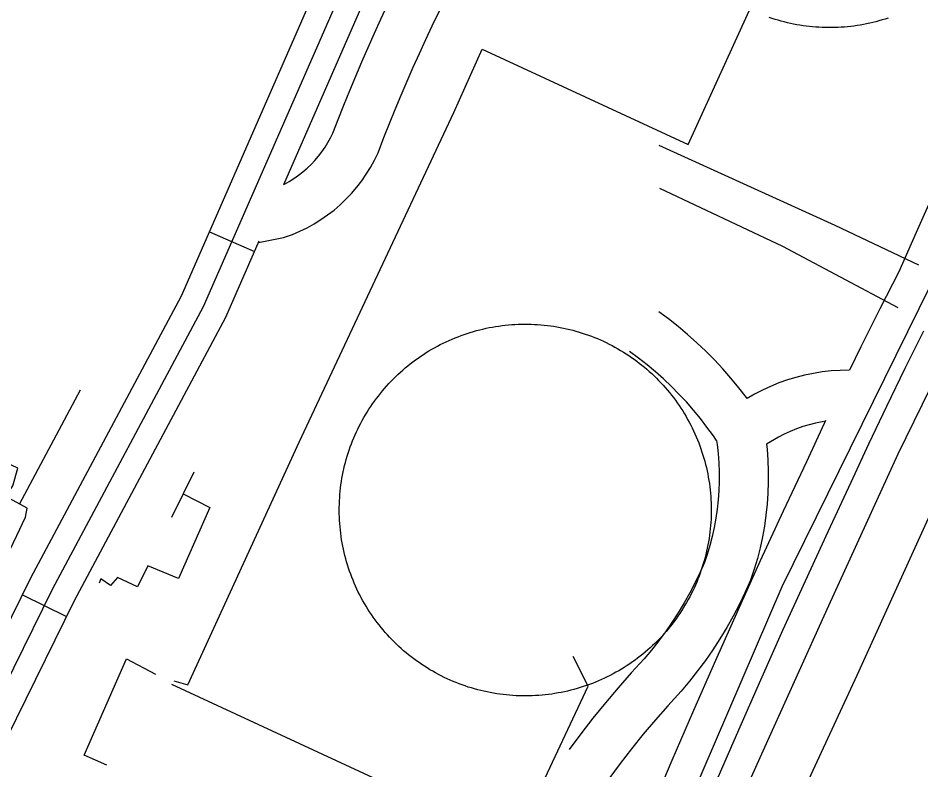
# Model space of a CAD drawing. Extents: x 3704301 to 3742427, y 506229 to 532009.
# Drawn here: x 3723027 to 3723578, y 526382 to 526841 of the extents above; entities that cross this region are included whole.
import ezdxf

# ---------------------------------------------------------------- set-up
doc = ezdxf.new("R2010")
doc.units = 0
for name, color, linetype in [('V-DOMW-TANK', 7, 'Continuous'), ('V-ROAD-CNTR', 7, 'Continuous'), ('V-SITE-OTLN', 7, 'Continuous'), ('V-TOPO-SHOR', 7, 'Continuous'), ('V-UTIL-LINE', 7, 'Continuous')]:
    doc.layers.add(name, color=color, linetype=linetype)

msp = doc.modelspace()

# ---------------------------------------------------------------- linework, layer by layer
at = {"layer": 'V-DOMW-TANK'}
for points in [[(3723558.02, 526840.55), (3723556.17, 526839.94), (3723554.31, 526839.37), (3723552.44, 526838.83), (3723550.56, 526838.32), (3723548.67, 526837.84), (3723546.77, 526837.39), (3723544.87, 526836.98), (3723542.96, 526836.61), (3723541.04, 526836.26), (3723539.12, 526835.95), (3723537.19, 526835.68), (3723535.26, 526835.43), (3723533.33, 526835.22), (3723531.39, 526835.05), (3723529.45, 526834.91), (3723527.5, 526834.8), (3723525.55, 526834.73), (3723523.61, 526834.69), (3723521.66, 526834.68), (3723519.71, 526834.71), (3723517.77, 526834.77), (3723515.82, 526834.87), (3723513.88, 526835), (3723511.94, 526835.16), (3723510, 526835.36), (3723508.07, 526835.59), (3723506.14, 526835.85), (3723504.21, 526836.15), (3723502.29, 526836.49), (3723500.38, 526836.85), (3723498.48, 526837.25), (3723496.58, 526837.68), (3723494.69, 526838.15), (3723492.8, 526838.65), (3723490.93, 526839.18), (3723489.07, 526839.74), (3723487.21, 526840.34), (3723485.37, 526840.97)], [(3723224.92, 526559.65), (3723225.28, 526561.59), (3723225.67, 526563.54), (3723226.09, 526565.47), (3723226.55, 526567.4), (3723227.04, 526569.32), (3723227.56, 526571.23), (3723228.11, 526573.12), (3723228.7, 526575.02), (3723229.33, 526576.9), (3723229.98, 526578.77), (3723230.67, 526580.62), (3723231.39, 526582.47), (3723232.14, 526584.3), (3723232.93, 526586.12), (3723233.74, 526587.92), (3723234.59, 526589.71), (3723235.47, 526591.49), (3723236.38, 526593.25), (3723237.32, 526594.99), (3723238.29, 526596.72), (3723239.28, 526598.43), (3723240.31, 526600.12), (3723241.37, 526601.79), (3723242.46, 526603.45), (3723243.58, 526605.08), (3723244.72, 526606.7), (3723245.9, 526608.29), (3723247.1, 526609.87), (3723248.32, 526611.42), (3723249.58, 526612.95), (3723250.86, 526614.46), (3723252.17, 526615.95), (3723253.5, 526617.42), (3723254.86, 526618.85), (3723256.24, 526620.27), (3723257.65, 526621.66), (3723259.08, 526623.03), (3723260.54, 526624.37), (3723262.02, 526625.69), (3723263.52, 526626.98), (3723265.04, 526628.25), (3723266.59, 526629.48), (3723268.16, 526630.69), (3723269.74, 526631.88), (3723271.35, 526633.03), (3723272.98, 526634.16), (3723274.63, 526635.26), (3723276.29, 526636.33), (3723277.98, 526637.37), (3723279.68, 526638.38), (3723281.4, 526639.36), (3723283.14, 526640.31), (3723284.89, 526641.23), (3723286.66, 526642.12), (3723288.45, 526642.98), (3723290.25, 526643.8), (3723292.06, 526644.6), (3723293.89, 526645.36), (3723295.73, 526646.09), (3723297.58, 526646.79), (3723299.44, 526647.46), (3723301.32, 526648.09), (3723303.2, 526648.7), (3723305.1, 526649.27), (3723307.01, 526649.8), (3723308.92, 526650.3), (3723310.85, 526650.77), (3723312.78, 526651.2), (3723314.72, 526651.61), (3723316.66, 526651.97), (3723318.62, 526652.31), (3723320.57, 526652.6), (3723322.54, 526652.87), (3723324.5, 526653.1), (3723326.47, 526653.3), (3723328.44, 526653.46), (3723330.42, 526653.58), (3723332.4, 526653.68), (3723334.38, 526653.74), (3723336.36, 526653.76), (3723338.34, 526653.75), (3723340.32, 526653.7), (3723342.29, 526653.62), (3723344.27, 526653.51), (3723346.25, 526653.36), (3723348.22, 526653.18), (3723350.19, 526652.96), (3723352.15, 526652.71), (3723354.11, 526652.42), (3723356.06, 526652.1), (3723358.01, 526651.74), (3723359.95, 526651.36), (3723361.89, 526650.93), (3723363.81, 526650.48), (3723365.73, 526649.99), (3723367.64, 526649.47), (3723369.54, 526648.91), (3723371.43, 526648.32), (3723373.31, 526647.7), (3723375.18, 526647.04)], [(3723375.18, 526647.04), (3723377.04, 526646.35), (3723378.88, 526645.63), (3723380.71, 526644.88), (3723382.53, 526644.1), (3723384.33, 526643.28), (3723386.12, 526642.44), (3723387.9, 526641.56), (3723389.66, 526640.65), (3723391.4, 526639.71), (3723393.13, 526638.74), (3723394.84, 526637.74), (3723396.53, 526636.71), (3723398.2, 526635.65), (3723399.85, 526634.57), (3723401.49, 526633.45), (3723403.1, 526632.31), (3723404.7, 526631.13), (3723406.28, 526629.93), (3723407.83, 526628.7), (3723409.36, 526627.45), (3723410.87, 526626.17), (3723412.36, 526624.86), (3723413.82, 526623.53), (3723415.26, 526622.17), (3723416.68, 526620.79), (3723418.07, 526619.38), (3723419.44, 526617.95), (3723420.78, 526616.49), (3723422.1, 526615.01), (3723423.39, 526613.51), (3723424.65, 526611.99), (3723425.89, 526610.44), (3723427.1, 526608.87), (3723428.28, 526607.29), (3723429.43, 526605.68), (3723430.56, 526604.05), (3723431.66, 526602.4), (3723432.72, 526600.74), (3723433.77, 526599.05), (3723434.78, 526597.35), (3723435.76, 526595.63), (3723436.71, 526593.89), (3723437.63, 526592.14), (3723438.52, 526590.37), (3723439.37, 526588.58), (3723440.2, 526586.78), (3723441, 526584.97), (3723441.76, 526583.14), (3723442.49, 526581.3), (3723443.19, 526579.45), (3723443.85, 526577.59), (3723444.49, 526575.71), (3723445.09, 526573.82), (3723445.66, 526571.93), (3723446.19, 526570.02), (3723446.7, 526568.1), (3723447.16, 526566.18), (3723447.6, 526564.25), (3723448, 526562.31), (3723448.36, 526560.37), (3723448.7, 526558.41), (3723449, 526556.46), (3723449.26, 526554.49), (3723449.49, 526552.53), (3723449.69, 526550.56), (3723449.85, 526548.58), (3723449.97, 526546.6), (3723450.07, 526544.63), (3723450.13, 526542.65), (3723450.15, 526540.67), (3723450.14, 526538.69), (3723450.09, 526536.71), (3723450.01, 526534.73), (3723449.9, 526532.75), (3723449.75, 526530.78), (3723449.56, 526528.81), (3723449.35, 526526.84), (3723449.09, 526524.88), (3723448.81, 526522.92), (3723448.48, 526520.96), (3723448.13, 526519.01), (3723447.74, 526517.07), (3723447.32, 526515.14), (3723446.86, 526513.21), (3723446.37, 526511.29), (3723445.85, 526509.38), (3723445.29, 526507.48), (3723444.7, 526505.59), (3723444.08, 526503.71), (3723443.43, 526501.84), (3723442.74, 526499.99), (3723442.02, 526498.14), (3723441.27, 526496.31), (3723440.48, 526494.49), (3723439.67, 526492.69), (3723438.82, 526490.9), (3723437.94, 526489.12), (3723437.03, 526487.36), (3723436.09, 526485.62), (3723435.12, 526483.89)], [(3723264.05, 526453.16), (3723262.54, 526454.44), (3723261.05, 526455.75), (3723259.59, 526457.08), (3723258.15, 526458.44), (3723256.73, 526459.82), (3723255.34, 526461.23), (3723253.97, 526462.66), (3723252.63, 526464.12), (3723251.31, 526465.6), (3723250.02, 526467.1), (3723248.76, 526468.62), (3723247.52, 526470.17), (3723246.31, 526471.73), (3723245.13, 526473.32), (3723243.97, 526474.93), (3723242.85, 526476.56), (3723241.75, 526478.21), (3723240.68, 526479.87), (3723239.64, 526481.56), (3723238.63, 526483.26), (3723237.65, 526484.98), (3723236.7, 526486.72), (3723235.78, 526488.47), (3723234.89, 526490.24), (3723234.04, 526492.03), (3723233.21, 526493.83), (3723232.41, 526495.64), (3723231.65, 526497.46), (3723230.92, 526499.31), (3723230.22, 526501.16), (3723229.55, 526503.02), (3723228.92, 526504.9), (3723228.32, 526506.79), (3723227.75, 526508.68), (3723227.21, 526510.59), (3723226.71, 526512.5), (3723226.25, 526514.43), (3723225.81, 526516.36), (3723225.41, 526518.3), (3723225.04, 526520.24), (3723224.71, 526522.2), (3723224.41, 526524.15), (3723224.15, 526526.12), (3723223.92, 526528.08), (3723223.72, 526530.05), (3723223.56, 526532.03), (3723223.43, 526534), (3723223.34, 526535.98), (3723223.28, 526537.96), (3723223.26, 526539.94), (3723223.27, 526541.92), (3723223.32, 526543.9), (3723223.4, 526545.88), (3723223.51, 526547.85), (3723223.66, 526549.83), (3723223.84, 526551.8), (3723224.06, 526553.77), (3723224.31, 526555.73), (3723224.6, 526557.69), (3723224.92, 526559.65)], [(3723435.12, 526483.89), (3723434.12, 526482.18), (3723433.1, 526480.49), (3723432.04, 526478.82), (3723430.95, 526477.17), (3723429.83, 526475.53), (3723428.69, 526473.91), (3723427.51, 526472.32), (3723426.32, 526470.74), (3723425.08, 526469.19), (3723423.83, 526467.66), (3723422.55, 526466.15), (3723421.24, 526464.66), (3723419.91, 526463.19), (3723418.55, 526461.75), (3723417.17, 526460.34), (3723415.76, 526458.94), (3723414.33, 526457.58), (3723412.87, 526456.23), (3723411.39, 526454.92), (3723409.89, 526453.63), (3723408.37, 526452.36), (3723406.82, 526451.12), (3723405.25, 526449.92), (3723403.67, 526448.73), (3723402.06, 526447.58), (3723400.43, 526446.45), (3723398.78, 526445.35), (3723397.12, 526444.28), (3723395.43, 526443.24), (3723393.73, 526442.23), (3723392.01, 526441.25), (3723390.27, 526440.3), (3723388.52, 526439.38), (3723386.75, 526438.49), (3723384.96, 526437.63), (3723383.16, 526436.81), (3723381.35, 526436.01), (3723379.52, 526435.25), (3723377.68, 526434.52), (3723375.83, 526433.82), (3723373.97, 526433.15), (3723372.09, 526432.52), (3723370.21, 526431.91), (3723368.31, 526431.34), (3723366.4, 526430.81), (3723364.48, 526430.31), (3723362.56, 526429.84), (3723360.63, 526429.4), (3723358.69, 526429.01), (3723356.75, 526428.64), (3723354.79, 526428.3), (3723352.84, 526428), (3723350.87, 526427.74), (3723348.91, 526427.51), (3723346.94, 526427.31), (3723344.96, 526427.15), (3723342.99, 526427.02), (3723341.01, 526426.93), (3723339.03, 526426.87), (3723337.05, 526426.85), (3723335.07, 526426.86), (3723333.09, 526426.91), (3723331.11, 526426.98), (3723329.14, 526427.1), (3723327.16, 526427.25), (3723325.19, 526427.43), (3723323.23, 526427.65), (3723321.26, 526427.9), (3723319.3, 526428.19), (3723317.35, 526428.51), (3723315.4, 526428.86), (3723313.46, 526429.25), (3723311.52, 526429.67), (3723309.59, 526430.13), (3723307.68, 526430.62), (3723305.77, 526431.14), (3723303.87, 526431.7), (3723301.98, 526432.29), (3723300.1, 526432.91), (3723298.23, 526433.57), (3723296.37, 526434.25), (3723294.53, 526434.97), (3723292.7, 526435.73), (3723290.88, 526436.51), (3723289.08, 526437.33), (3723287.29, 526438.17), (3723285.51, 526439.05), (3723283.75, 526439.96), (3723282.01, 526440.9), (3723280.28, 526441.87), (3723278.57, 526442.87), (3723276.88, 526443.9), (3723275.21, 526444.95), (3723273.55, 526446.04), (3723271.92, 526447.16), (3723270.3, 526448.3), (3723268.71, 526449.48), (3723267.14, 526450.68), (3723265.58, 526451.9), (3723264.05, 526453.16)]]:
    msp.add_lwpolyline(points, dxfattribs=at)
at = {"layer": 'V-ROAD-CNTR'}
for p, q in [((3723144.06, 526710.06), (3723171.55, 526698.05)), ((3723029.99, 526488.5), (3723056.91, 526475.25))]:
    msp.add_line(p, q, dxfattribs=at)
for points in [[(3722813.79, 525982.74), (3722831.71, 526040.1), (3722977.49, 526347.93), (3723048.44, 526492.01), (3723140.51, 526664.48), (3723246.15, 526906.25), (3723350.05, 527128.88), (3723386.63, 527216.11), (3723143.68, 527298.8), (3722966.44, 527356.86), (3722916.6, 527376.09), (3722874.05, 527388.98)], [(3722802.58, 525997.16), (3722817.71, 526045.58), (3722963.98, 526354.45), (3723035.09, 526498.85), (3723127, 526671.02), (3723232.48, 526912.43), (3723336.33, 527134.96), (3723366.58, 527207.09), (3723138.93, 527284.57), (3722961.4, 527342.73), (3722911.72, 527361.9), (3722881.79, 527370.96)], [(3723189.39, 526738.88), (3723259.82, 526900.08), (3723363.77, 527122.81), (3723391.28, 527188.4)], [(3723292.86, 525971.64), (3723299.9, 525986.08), (3723306.74, 526000.61), (3723313.39, 526015.24), (3723319.85, 526029.95), (3723326.11, 526044.74), (3723332.18, 526059.61), (3723353.79, 526106.79), (3723375.22, 526154.06), (3723396.45, 526201.42), (3723417.48, 526248.86), (3723438.33, 526296.39), (3723479.99, 526389.25), (3723521.96, 526481.97), (3723564.22, 526574.55), (3723608.4, 526665.11), (3723667.58, 526795.8), (3723739.52, 526955.26)], [(3723173.98, 526703.6), (3723189.25, 526706.53), (3723194.65, 526708.5), (3723199.18, 526710.42), (3723203.61, 526712.57), (3723207.92, 526714.95), (3723212.11, 526717.55), (3723216.15, 526720.35), (3723220.05, 526723.36), (3723223.78, 526726.57), (3723227.35, 526729.96), (3723230.73, 526733.53), (3723233.93, 526737.27), (3723236.94, 526741.18), (3723239.73, 526745.22), (3723242.32, 526749.41), (3723244.68, 526753.72), (3723246.92, 526758.35), (3723250.51, 526767.6), (3723253.93, 526776.21), (3723257.42, 526784.81), (3723260.99, 526793.39), (3723264.63, 526801.94), (3723268.34, 526810.47), (3723272.12, 526818.96), (3723275.96, 526827.41), (3723279.83, 526835.75), (3723289.49, 526855.54)], [(3723189.47, 526739.05), (3723189.8, 526739.22), (3723192.76, 526740.85), (3723195.64, 526742.63), (3723198.42, 526744.56), (3723201.09, 526746.63), (3723203.66, 526748.83), (3723206.11, 526751.16), (3723208.44, 526753.62), (3723210.63, 526756.18), (3723212.69, 526758.86), (3723214.61, 526761.64), (3723216.38, 526764.51), (3723218.01, 526767.48), (3723219.39, 526770.32), (3723222.58, 526778.56), (3723226.09, 526787.4), (3723229.68, 526796.22), (3723233.34, 526805.03), (3723237.08, 526813.8), (3723240.88, 526822.55), (3723244.76, 526831.26), (3723248.7, 526839.93), (3723252.74, 526848.65)], [(3723630.43, 526841.73), (3723628.1, 526834.94), (3723625.57, 526828.22), (3723622.86, 526821.57), (3723619.96, 526815), (3723616.59, 526807.92), (3723606.44, 526782.83), (3723596.26, 526758.32), (3723585.84, 526733.9), (3723575.2, 526709.59), (3723564.46, 526685.64), (3723552.9, 526662.98), (3723541.36, 526639.81), (3723534.5, 526625.69)], [(3722836.17, 526004.05), (3722845.72, 526034.63), (3722991, 526341.4), (3723061.79, 526485.16), (3723154.02, 526657.93), (3723174.4, 526704.56)], [(3723472.02, 526608.3), (3723471.56, 526608.93), (3723466.96, 526614.89), (3723462.18, 526620.7), (3723457.21, 526626.37), (3723452.08, 526631.88), (3723446.78, 526637.22), (3723441.31, 526642.4), (3723435.69, 526647.41), (3723429.92, 526652.25), (3723424, 526656.9), (3723418.13, 526661.23)], [(3723579.69, 526649.48), (3723568.28, 526626.57), (3723557.09, 526603.54), (3723546.13, 526580.41), (3723535.34, 526557.07), (3723521.23, 526526.97), (3723507.34, 526496.87), (3723493.63, 526466.68), (3723480.11, 526436.4), (3723466.78, 526406.05), (3723453.63, 526375.61), (3723440.66, 526345.06), (3723432.2, 526325.07), (3723423.44, 526305.09), (3723414.43, 526285.23), (3723405.15, 526265.49), (3723395.13, 526244.84), (3723390.98, 526239), (3723387.2, 526234.08), (3723383.24, 526229.31), (3723379.11, 526224.69), (3723374.8, 526220.23), (3723370.53, 526216.13)], [(3723453.31, 526582.81), (3723451.42, 526585.61), (3723447.54, 526590.96), (3723443.5, 526596.18), (3723439.3, 526601.28), (3723434.95, 526606.25), (3723430.45, 526611.08), (3723425.8, 526615.77), (3723421.01, 526620.32), (3723416.08, 526624.71), (3723411.01, 526628.95), (3723405.82, 526633.03), (3723400.32, 526637.09)], [(3723534.44, 526625.56), (3723534.19, 526625.56), (3723528.72, 526625.48), (3723523.27, 526625.15), (3723517.83, 526624.56), (3723512.43, 526623.71), (3723507.08, 526622.62), (3723501.78, 526621.27), (3723496.55, 526619.69), (3723491.4, 526617.85), (3723486.34, 526615.78), (3723481.39, 526613.48), (3723476.53, 526610.94), (3723472.02, 526608.3)], [(3723519.85, 526595.02), (3723518.96, 526593.13), (3723508.14, 526569.74), (3723494.02, 526539.62), (3723480.06, 526509.35), (3723466.28, 526478.99), (3723452.68, 526448.55), (3723439.28, 526418.02), (3723426.06, 526387.42), (3723413.04, 526356.76), (3723404.65, 526336.94), (3723396.05, 526317.32), (3723387.19, 526297.81), (3723378.08, 526278.42), (3723369.22, 526260.18), (3723366.85, 526256.83), (3723363.76, 526252.81), (3723360.52, 526248.91), (3723357.14, 526245.13), (3723353.61, 526241.48), (3723349.75, 526237.78)], [(3723519.59, 526594.47), (3723517.75, 526594.18), (3723513.77, 526593.37), (3723509.83, 526592.37), (3723505.94, 526591.19), (3723502.12, 526589.82), (3723498.35, 526588.28), (3723494.67, 526586.57), (3723491.07, 526584.69), (3723483.83, 526580.45)], [(3723453.31, 526582.81), (3723453.66, 526580.37), (3723454.27, 526574.74), (3723454.68, 526569.09), (3723454.88, 526563.43), (3723454.89, 526557.77), (3723454.69, 526552.11), (3723454.3, 526546.47), (3723453.7, 526540.83), (3723452.9, 526535.23), (3723451.9, 526529.66), (3723450.71, 526524.12), (3723449.32, 526518.63), (3723447.74, 526513.2), (3723446.12, 526508.29), (3723443.46, 526502.35), (3723440.39, 526496.02), (3723437.13, 526489.79), (3723433.67, 526483.66), (3723430.03, 526477.65), (3723426.2, 526471.75), (3723422.19, 526465.97), (3723418, 526460.32), (3723413.64, 526454.8), (3723409.16, 526449.49), (3723401.32, 526440.94), (3723393.34, 526431.86), (3723385.55, 526422.63), (3723377.96, 526413.23), (3723370.57, 526403.67), (3723363.47, 526394.08)], [(3723483.83, 526580.45), (3723484.16, 526577.42), (3723484.64, 526570.71), (3723484.88, 526563.99), (3723484.89, 526557.26), (3723484.66, 526550.54), (3723484.18, 526543.83), (3723483.47, 526537.14), (3723482.53, 526530.48), (3723481.34, 526523.85), (3723479.93, 526517.28), (3723478.27, 526510.75), (3723476.39, 526504.29), (3723474.13, 526497.43), (3723470.66, 526489.68), (3723467.18, 526482.51), (3723463.48, 526475.46), (3723459.57, 526468.52), (3723455.45, 526461.71), (3723451.11, 526455.03), (3723446.57, 526448.48), (3723441.82, 526442.08), (3723436.89, 526435.83), (3723431.7, 526429.67), (3723423.63, 526420.88), (3723416.07, 526412.29), (3723408.69, 526403.53), (3723401.5, 526394.62), (3723394.49, 526385.57), (3723387.59, 526376.23)]]:
    msp.add_lwpolyline(points, dxfattribs=at)
at = {"layer": 'V-SITE-OTLN'}
msp.add_lwpolyline([(3723708.5, 526969.87), (3723644.72, 526814.56), (3723583.68, 526677.05), (3723493.13, 526493.35), (3723420.06, 526323.13), (3723364.04, 526210.54), (3723301.14, 526079.52), (3723253.94, 525970.59)], dxfattribs=at)
at = {"layer": 'V-TOPO-SHOR'}
for points in [[(3723282.4, 525867.22), (3723363.3, 526049.86), (3723450.84, 526248.86), (3723539.08, 526439.52), (3723629.01, 526637.35), (3723712.04, 526815.43), (3723830.45, 527068.67)], [(3723418.22, 526762.89), (3723525.53, 526714.16), (3723576.62, 526689.95)], [(3723418.55, 526736.67), (3723493.5, 526701.24), (3723564.02, 526663.95)]]:
    msp.add_lwpolyline(points, dxfattribs=at)
at = {"layer": 'V-UTIL-LINE'}
msp.add_line((3723028.24, 526543.96), (3723065.45, 526613.56), dxfattribs=at)
for points in [[(3722769.41, 525995.54), (3722783.32, 525989.33), (3722845.93, 526130), (3722935.01, 526323.65), (3723010.58, 526491.61), (3723026.66, 526524.79), (3723031.84, 526536.02), (3723032.84, 526541.35), (3723019.98, 526548.64), (3723024.16, 526555.08), (3723027.21, 526565.75), (3722917.53, 526617.58), (3722821.74, 526664.26), (3722892.73, 526815.67), (3722926.36, 526891.61)], [(3723122.44, 526436.09), (3723130.98, 526433.53), (3723198.82, 526581.71), (3723293.12, 526782.88), (3723310.52, 526821.6), (3723436.13, 526763.27), (3723476.62, 526852.29)], [(3723134.47, 526563.47), (3723128.04, 526550.2), (3723120.99, 526535.64)], [(3723128.04, 526550.2), (3723144.32, 526541.78), (3723125.18, 526498.46), (3723106.46, 526506.2), (3723100.24, 526493.36), (3723087.94, 526499.06), (3723083.74, 526494.22), (3723077.84, 526498.4), (3723076.81, 526495.73)], [(3723081.59, 526384.52), (3723067.69, 526390.73), (3723093.55, 526449.56), (3723111.22, 526440.2)], [(3723120.87, 526433.94), (3723330.05, 526337.07), (3723375.13, 526432.84), (3723365.87, 526450.81)]]:
    msp.add_lwpolyline(points, dxfattribs=at)

doc.saveas('drawing.dxf')
